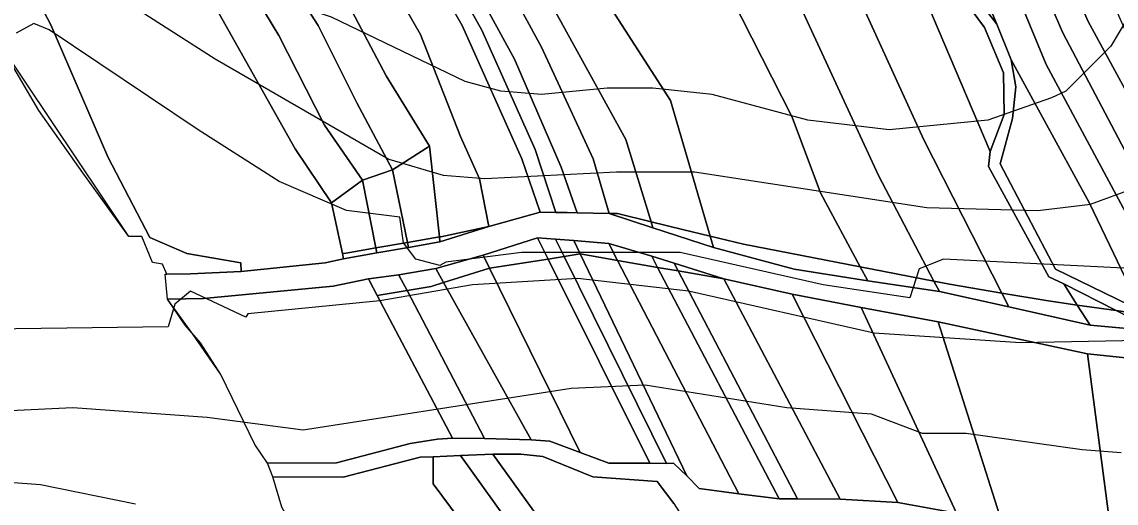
# Model space of a CAD drawing. Extents: x -510989 to -501240, y -1184665 to -1176089.
# Drawn here: x -504128.3 to -503788.9, y -1184114.7 to -1183965.5 of the extents above; entities that cross this region are included whole.
import ezdxf

# ---------------------------------------------------------------- set-up
doc = ezdxf.new("R2010")
doc.units = 0
for name, color, linetype in [('lesni_pozemek', 7, 'Continuous'), ('orna_puda', 7, 'Continuous'), ('ostatni_plocha_x_neplodna_puda', 7, 'Continuous'), ('ostatni_plocha_x_ostatni_komunikace', 7, 'Continuous'), ('ostatni_plocha_x_silnice', 7, 'Continuous'), ('popis', 7, 'Continuous'), ('STAV_zaplavove_uzemi', 7, 'Continuous'), ('trvaly_travni_porost', 7, 'Continuous'), ('vodni_plocha_x_vodni_tok_v_koryt_prir_n_upr', 7, 'Continuous'), ('vrstevnice_01', 7, 'Continuous'), ('vrstevnice_02', 7, 'Continuous')]:
    doc.layers.add(name, color=color, linetype=linetype)

msp = doc.modelspace()

# ---------------------------------------------------------------- linework, layer by layer
at = {"layer": 'lesni_pozemek'}
for points in [[(-503974.9, -1183679.06), (-503959.82, -1183704.13), (-503950.62, -1183724.69), (-503901.4, -1183803.06), (-503877.5, -1183837.29), (-503868.04, -1183865.81), (-503834.57, -1183945.31), (-503825.89, -1183966.24), (-503839.57, -1183948.47), (-503850.74, -1183937.88), (-503859.35, -1183932.51), (-503886.38, -1183872.48), (-503895.02, -1183844.65), (-503926.07, -1183797.04), (-503938.26, -1183768.63), (-503951.69, -1183747.41), (-503957.16, -1183742.49), (-503973.43, -1183713.08), (-504017.79, -1183647.35)], [(-504211.49, -1183653.92), (-504180.05, -1183716.32), (-504166.59, -1183746.1), (-504144.52, -1183783.6), (-504118.32, -1183823.98), (-504110.43, -1183844.07), (-504101.97, -1183863.22), (-504092.93, -1183890.68), (-504081.58, -1183909.91), (-504073.83, -1183927.97), (-504048.58, -1183969.71), (-504034.48, -1183997.49), (-504022.64, -1184014.55), (-504032.23, -1184021.61), (-504043.51, -1184004.82), (-504081.16, -1183937.84), (-504090.05, -1183915.84), (-504101.75, -1183892.85), (-504109.06, -1183873.25), (-504130.12, -1183826.05), (-504172.06, -1183757.78), (-504204.51, -1183688.59)], [(-504134.64, -1183776.16), (-504117.31, -1183799.67), (-504106.5, -1183821.64), (-504085.05, -1183882.05), (-504068.92, -1183910.71), (-504061.54, -1183927.52), (-504036.46, -1183966.61), (-504024.47, -1183990.58), (-504013.33, -1184011.31), (-504022.64, -1184014.55), (-504034.48, -1183997.49), (-504048.58, -1183969.71), (-504073.83, -1183927.97), (-504081.58, -1183909.91), (-504092.93, -1183890.68), (-504101.97, -1183863.22), (-504110.43, -1183844.07), (-504118.32, -1183823.98), (-504144.52, -1183783.6)], [(-504036.34, -1183914.38), (-504004.65, -1183969.36), (-503992.31, -1184001.05), (-503986.4, -1184014.17), (-503983.47, -1184028.94), (-503998.34, -1184032.08), (-503998.79, -1184032.16), (-504001.84, -1184004.01), (-504015.28, -1183982.27), (-504041.17, -1183933.29)], [(-504007.75, -1183938.75), (-503991.76, -1183966.66), (-503973.23, -1184007.99), (-503967.52, -1184024.46), (-503983.47, -1184028.94), (-503986.4, -1184014.17), (-503992.31, -1184001.05), (-504004.65, -1183969.36), (-504036.34, -1183914.38)]]:
    msp.add_lwpolyline(points, dxfattribs=at)
for points in [[(-503904.72, -1183729.79), (-503893.19, -1183746.72), (-503877.86, -1183773.44), (-503842.23, -1183821.92), (-503831.14, -1183853.16), (-503812.45, -1183899.3), (-503801.21, -1183934.2), (-503784.63, -1183971.4), (-503751.05, -1184031.5), (-503730.86, -1184063.76), (-503741.77, -1184062.1), (-503759.53, -1184035.2), (-503797.58, -1183965.4), (-503808.59, -1183940.4), (-503820.43, -1183905.78), (-503841.38, -1183855.53), (-503850.64, -1183826.99), (-503885.26, -1183783.71), (-503890.42, -1183769.29), (-503901.81, -1183755.02), (-503908.95, -1183736.5)], [(-504128.35, -1183760.77), (-504110.45, -1183793.57), (-504098.33, -1183819.59), (-504085.54, -1183855.53), (-504074.24, -1183882.56), (-504063.08, -1183904.06), (-504051.8, -1183915.82), (-504041.17, -1183933.29), (-504015.28, -1183982.27), (-504001.84, -1184004.01), (-504013.33, -1184011.31), (-504024.47, -1183990.58), (-504036.46, -1183966.61), (-504061.54, -1183927.52), (-504068.92, -1183910.71), (-504085.05, -1183882.05), (-504106.5, -1183821.64), (-504117.31, -1183799.67), (-504134.64, -1183776.16), (-504132.93, -1183765.61)], [(-503889.81, -1183794.49), (-503885.26, -1183783.71), (-503850.64, -1183826.99), (-503841.38, -1183855.53), (-503820.43, -1183905.78), (-503808.59, -1183940.4), (-503797.58, -1183965.4), (-503759.53, -1184035.2), (-503741.77, -1184062.1), (-503754.12, -1184060.23), (-503768.09, -1184039.72), (-503805.46, -1183968.92), (-503816.03, -1183944.5), (-503829.24, -1183908.06), (-503850.19, -1183858.72), (-503859.75, -1183830.63)], [(-503895.32, -1183800.87), (-503889.81, -1183794.49), (-503859.75, -1183830.63), (-503850.19, -1183858.72), (-503829.24, -1183908.06), (-503816.03, -1183944.5), (-503805.46, -1183968.92), (-503768.09, -1184039.72), (-503754.12, -1184060.23), (-503767.28, -1184058.24), (-503778.46, -1184038.52), (-503810.59, -1183978.68), (-503824.96, -1183943.91), (-503860.61, -1183859.76), (-503868.2, -1183834.35)], [(-504056.54, -1183812.2), (-504049.23, -1183827.36), (-504038.54, -1183857.05), (-504018.85, -1183908.63), (-503985.6, -1183968.02), (-503969.14, -1184005.01), (-503962.68, -1184024.55), (-503967.52, -1184024.46), (-503973.23, -1184007.99), (-503991.76, -1183966.66), (-504007.75, -1183938.75), (-504024.28, -1183907.31), (-504038.69, -1183873.24), (-504056.21, -1183828.03), (-504069.22, -1183800.74)], [(-503901.4, -1183803.06), (-503895.32, -1183800.87), (-503868.2, -1183834.35), (-503860.61, -1183859.76), (-503824.96, -1183943.91), (-503810.59, -1183978.68), (-503778.46, -1184038.52), (-503767.28, -1184058.24), (-503778.47, -1184056.55), (-503781.19, -1184055.11), (-503797.15, -1184021.73), (-503821.51, -1183977.21), (-503825.89, -1183966.24), (-503834.57, -1183945.31), (-503868.04, -1183865.81), (-503877.5, -1183837.29)], [(-504046.87, -1183818.71), (-504031.67, -1183857.03), (-504014.8, -1183905.14), (-503975.55, -1183977.06), (-503961.06, -1184010.48), (-503956.05, -1184024.68), (-503959.23, -1184024.62), (-503962.68, -1184024.55), (-503969.14, -1184005.01), (-503985.6, -1183968.02), (-504018.85, -1183908.63), (-504038.54, -1183857.05), (-504049.23, -1183827.36), (-504056.54, -1183812.2)], [(-504028.45, -1183829.51), (-504003.74, -1183906.05), (-503967.13, -1183973.38), (-503951.1, -1184007.97), (-503946.19, -1184024.87), (-503956.05, -1184024.68), (-503961.06, -1184010.48), (-503975.55, -1183977.06), (-504014.8, -1183905.14), (-504031.67, -1183857.03), (-504046.87, -1183818.71)], [(-504028.45, -1183829.51), (-504016.94, -1183836.04), (-504003.74, -1183869.94), (-503994.8, -1183904.7), (-503976.75, -1183936.93), (-503941.01, -1184001.98), (-503933.17, -1184027.47), (-503943.52, -1184024.92), (-503946.19, -1184024.87), (-503951.1, -1184007.97), (-503967.13, -1183973.38), (-504003.74, -1183906.05)], [(-504016.94, -1183836.04), (-504001.41, -1183843.04), (-503982.25, -1183883.77), (-503977.86, -1183908.14), (-503955.24, -1183946.13), (-503927.13, -1183989.83), (-503914.8, -1184031.92), (-503923.42, -1184029.88), (-503933.17, -1184027.47), (-503941.01, -1184001.98), (-503976.75, -1183936.93), (-503994.8, -1183904.7), (-504003.74, -1183869.94)], [(-504001.41, -1183843.04), (-503991.33, -1183847.35), (-503978.19, -1183850.23), (-503956.32, -1183852.15), (-503948.09, -1183865.48), (-503942.79, -1183890.05), (-503889.43, -1183995.08), (-503880.59, -1184018.48), (-503868.33, -1184041.39), (-503904.45, -1184034.37), (-503914.8, -1184031.92), (-503927.13, -1183989.83), (-503955.24, -1183946.13), (-503977.86, -1183908.14), (-503982.25, -1183883.77)], [(-503956.32, -1183852.15), (-503952.01, -1183854.26), (-503930.43, -1183875.94), (-503924.19, -1183881.02), (-503922.46, -1183888.54), (-503894.05, -1183945.01), (-503862.6, -1184013.14), (-503845.42, -1184045.84), (-503868.33, -1184041.39), (-503880.59, -1184018.48), (-503889.43, -1183995.08), (-503942.79, -1183890.05), (-503948.09, -1183865.48)], [(-503924.19, -1183881.02), (-503918.63, -1183884.86), (-503910.76, -1183887.16), (-503900.31, -1183888.69), (-503848.54, -1184002.07), (-503824.32, -1184049.54), (-503840.61, -1184046.78), (-503845.42, -1184045.84), (-503862.6, -1184013.14), (-503894.05, -1183945.01), (-503922.46, -1183888.54)], [(-503891.96, -1183890.9), (-503886.88, -1183895.98), (-503881.89, -1183903.27), (-503879.01, -1183908.93), (-503871.15, -1183928.12), (-503868.56, -1183931.09), (-503856.38, -1183938.67), (-503828.03, -1184005.69), (-503828.52, -1184010.29), (-503809.75, -1184044.52), (-503805.15, -1184046.71), (-503800.97, -1184053.26), (-503810.66, -1184051.85), (-503824.32, -1184049.54), (-503848.54, -1184002.07), (-503900.31, -1183888.69)], [(-503850.62, -1183941.93), (-503840.36, -1183952.77), (-503829.69, -1183967.24), (-503823.81, -1183981.27), (-503823.66, -1183994.23), (-503828.03, -1184005.69), (-503856.38, -1183938.67)], [(-503820.04, -1183985.64), (-503821.51, -1183977.21), (-503797.15, -1184021.73), (-503781.19, -1184055.11), (-503807.67, -1184042.18), (-503824.86, -1184009.46), (-503821.09, -1183995.44)], [(-504013.33, -1184011.31), (-504001.84, -1184004.01), (-503998.79, -1184032.16), (-504008.71, -1184033.87)], [(-504013.33, -1184011.31), (-504008.71, -1184033.87), (-504018.56, -1184035.57), (-504022.64, -1184014.55)], [(-504022.64, -1184014.55), (-504018.56, -1184035.57), (-504027.69, -1184037.15), (-504028.91, -1184037.31), (-504032.23, -1184021.61)], [(-503946.19, -1184024.87), (-503943.52, -1184024.92), (-503933.17, -1184027.47), (-503932.61, -1184029.31)], [(-503983.47, -1184028.94), (-503998.63, -1184033.63), (-503998.79, -1184032.16), (-503998.34, -1184032.08)], [(-503932.61, -1184029.31), (-503933.17, -1184027.47), (-503923.42, -1184029.88), (-503914.8, -1184031.92), (-503913.76, -1184035.48)], [(-504008.39, -1184035.43), (-504018.26, -1184037.12), (-504018.56, -1184035.57), (-504008.71, -1184033.87)], [(-503998.79, -1184032.16), (-503998.63, -1184033.63), (-504008.39, -1184035.43), (-504008.71, -1184033.87)], [(-503985.27, -1184037.79), (-503968.35, -1184032.41), (-503965.06, -1184039.01), (-503983.25, -1184041.89)], [(-503962.8, -1184032.85), (-503957.09, -1184033.3), (-503955.1, -1184037.44), (-503960.13, -1184038.23)], [(-503957.09, -1184033.3), (-503946.31, -1184034.15), (-503943.56, -1184039.44), (-503955.1, -1184037.44)], [(-503932.96, -1184038.13), (-503931.14, -1184041.6), (-503943.56, -1184039.44), (-503946.31, -1184034.15)], [(-503914.8, -1184031.92), (-503904.45, -1184034.37), (-503868.33, -1184041.39), (-503865.97, -1184045.8), (-503888.79, -1184042.14), (-503913.76, -1184035.48)], [(-504018.26, -1184037.12), (-504028.56, -1184038.95), (-504028.91, -1184037.31), (-504027.69, -1184037.15), (-504018.56, -1184035.57)], [(-503955.1, -1184037.44), (-503922.03, -1184106.21), (-503926.25, -1184102.31), (-503928.37, -1184102.35), (-503960.13, -1184038.23)], [(-503943.56, -1184039.44), (-503905.95, -1184111.76), (-503918.2, -1184110.19), (-503922.03, -1184106.21), (-503955.1, -1184037.44)], [(-503985.27, -1184037.79), (-503983.25, -1184041.89), (-503997.53, -1184046.33), (-503999.95, -1184041.99)], [(-503965.06, -1184039.01), (-503933.57, -1184102.24), (-503946.28, -1184102.24), (-503955.19, -1184098.93), (-503983.25, -1184041.89)], [(-503943.56, -1184039.44), (-503931.14, -1184041.6), (-503893.38, -1184113.32), (-503905.95, -1184111.76)], [(-503926.02, -1184040.3), (-503910.59, -1184045.16), (-503924.76, -1184042.7)], [(-504011.41, -1184043.87), (-504011.25, -1184044.18), (-504008.85, -1184048.75), (-504018.1, -1184050.27), (-504020.46, -1184045.8), (-504020.81, -1184045.13)], [(-504011.41, -1184043.87), (-503999.95, -1184041.99), (-503997.53, -1184046.33), (-504001.32, -1184047.51), (-504008.85, -1184048.75), (-504011.25, -1184044.18)], [(-503931.14, -1184041.6), (-503924.76, -1184042.7), (-503887.74, -1184113.38), (-503893.38, -1184113.32)], [(-503924.76, -1184042.7), (-503910.59, -1184045.16), (-503874.48, -1184113.47), (-503887.74, -1184113.38)], [(-503865.97, -1184045.8), (-503868.33, -1184041.39), (-503845.42, -1184045.84), (-503843.74, -1184049.05)], [(-503845.42, -1184045.84), (-503840.61, -1184046.78), (-503824.32, -1184049.54), (-503822.15, -1184053.79), (-503843.74, -1184049.05)], [(-503805.15, -1184046.71), (-503788.95, -1184055), (-503800.97, -1184053.26)], [(-503810.66, -1184051.85), (-503800.97, -1184053.26), (-503796.97, -1184059.52), (-503822.15, -1184053.79), (-503824.32, -1184049.54)], [(-503788.95, -1184055), (-503776.42, -1184061.41), (-503796.97, -1184059.52), (-503800.97, -1184053.26)]]:
    msp.add_lwpolyline(points, close=True, dxfattribs=at)
at = {"layer": 'orna_puda'}
for points in [[(-504020.46, -1184045.8), (-504018.1, -1184050.27), (-503994.76, -1184094.54), (-503999.43, -1184094.83), (-504007.84, -1184096.24), (-504030.78, -1184102.2), (-504052.12, -1184102.29), (-504056.09, -1184096.46), (-504066.56, -1184074.79), (-504072.94, -1184065), (-504077.72, -1184059.53), (-504083.18, -1184051.4), (-504071.99, -1184051.25), (-504031.78, -1184047.45), (-504020.81, -1184045.13)], [(-504008.85, -1184048.75), (-503984.82, -1184094.63), (-503994.76, -1184094.54), (-504018.1, -1184050.27)], [(-504004.76, -1184100.45), (-504000.75, -1184100.33), (-504000.73, -1184108.65), (-503940.45, -1184189.8), (-503922.31, -1184213.67), (-503935.28, -1184216), (-503950.65, -1184196.15), (-503978.14, -1184157.4), (-503994.49, -1184135.71), (-504008.78, -1184117.7), (-504012.73, -1184125.69), (-504036.38, -1184137.84), (-504037.51, -1184134.33), (-504038.71, -1184126.39), (-504039.84, -1184125.2), (-504043.29, -1184123.9), (-504047.64, -1184115.9), (-504050.46, -1184106.55), (-504028.64, -1184106.63)], [(-504000.75, -1184100.33), (-503992.32, -1184099.9), (-503912.78, -1184210.65), (-503922.31, -1184213.67), (-503940.45, -1184189.8), (-504000.73, -1184108.65)], [(-503992.32, -1184099.9), (-503982.27, -1184099.47), (-503903.06, -1184209.5), (-503912.78, -1184210.65)], [(-503982.27, -1184099.47), (-503973.51, -1184099.45), (-503966.71, -1184100.22), (-503951.23, -1184106.55), (-503931.3, -1184107.97), (-503926.08, -1184114.83), (-503865.01, -1184209.89), (-503870.81, -1184213.48), (-503877.7, -1184212.53), (-503891.96, -1184209.89), (-503903.06, -1184209.5)]]:
    msp.add_lwpolyline(points, close=True, dxfattribs=at)
at = {"layer": 'ostatni_plocha_x_neplodna_puda'}
msp.add_lwpolyline([(-503960.13, -1184038.23), (-503928.37, -1184102.35), (-503933.57, -1184102.24), (-503965.06, -1184039.01)], close=True, dxfattribs=at)
at = {"layer": 'ostatni_plocha_x_ostatni_komunikace'}
for points in [[(-503839.57, -1183948.47), (-503825.89, -1183966.24), (-503821.51, -1183977.21), (-503820.04, -1183985.64), (-503821.09, -1183995.44), (-503824.86, -1184009.46), (-503807.67, -1184042.18), (-503781.19, -1184055.11)], [(-503782.61, -1184055.92), (-503788.95, -1184055), (-503805.15, -1184046.71), (-503809.75, -1184044.52), (-503828.52, -1184010.29), (-503828.03, -1184005.69), (-503823.66, -1183994.23), (-503823.81, -1183981.27), (-503829.69, -1183967.24), (-503840.36, -1183952.77)]]:
    msp.add_lwpolyline(points, dxfattribs=at)
for points in [[(-503968.35, -1184032.41), (-503962.8, -1184032.85), (-503960.13, -1184038.23), (-503965.06, -1184039.01)], [(-503932.96, -1184038.13), (-503926.02, -1184040.3), (-503924.76, -1184042.7), (-503931.14, -1184041.6)], [(-503788.95, -1184055), (-503782.61, -1184055.92), (-503778.47, -1184056.55), (-503767.68, -1184062.24), (-503776.42, -1184061.41)]]:
    msp.add_lwpolyline(points, close=True, dxfattribs=at)
at = {"layer": 'ostatni_plocha_x_silnice'}
msp.add_lwpolyline([(-503774.07, -1184070.87), (-503797.77, -1184068.42), (-503844.09, -1184058.44), (-503867.97, -1184054.03), (-503889.37, -1184049.89), (-503910.59, -1184045.16), (-503926.02, -1184040.3), (-503932.96, -1184038.13), (-503946.31, -1184034.15), (-503957.09, -1184033.3), (-503962.8, -1184032.85), (-503968.35, -1184032.41), (-503985.27, -1184037.79), (-503999.95, -1184041.99), (-504011.41, -1184043.87), (-504020.81, -1184045.13), (-504031.78, -1184047.45), (-504071.99, -1184051.25), (-504083.18, -1184051.4), (-504083.91, -1184043.74), (-504083.33, -1184043.73), (-504076.02, -1184043.56), (-504060.28, -1184042.83), (-504034.28, -1184040.19), (-504028.56, -1184038.95), (-504018.26, -1184037.12), (-504008.39, -1184035.43), (-503998.63, -1184033.63), (-503983.47, -1184028.94), (-503967.52, -1184024.46), (-503962.68, -1184024.55), (-503959.23, -1184024.62), (-503956.05, -1184024.68), (-503946.19, -1184024.87), (-503932.61, -1184029.31), (-503913.76, -1184035.48), (-503888.79, -1184042.14), (-503865.97, -1184045.8), (-503843.74, -1184049.05), (-503822.15, -1184053.79), (-503796.97, -1184059.52), (-503776.42, -1184061.41)], dxfattribs=at)
at = {"layer": 'popis'}
msp.add_lwpolyline([(-504047.64, -1184115.9), (-504050.46, -1184106.55), (-504052.12, -1184102.29), (-504056.09, -1184096.46), (-504066.56, -1184074.79), (-504075.33, -1184062.27), (-504083.18, -1184051.4), (-504083.91, -1184043.74), (-504083.33, -1184043.73), (-504084.68, -1184040.58), (-504087.82, -1184040.13), (-504091.1, -1184032.07), (-504095.19, -1184032.07), (-504135.47, -1183971.96)], dxfattribs=at)
at = {"layer": 'STAV_zaplavove_uzemi'}
msp.add_spline([(-502250.32, -1184002.61), (-502355.07, -1183875.41), (-502442.37, -1183790.61), (-502477.29, -1183700.82), (-502532.16, -1183578.61), (-502567.08, -1183448.91), (-502626.05, -1183402.34), (-502705.41, -1183380.59), (-502814.2, -1183349.87), (-502882.03, -1183297.39), (-502931.95, -1183237.24), (-503042.02, -1183107.97), (-503139.64, -1183018.94), (-503222.14, -1182957.59), (-503308.56, -1182839.96), (-503316.24, -1182784.92), (-503330.32, -1182756.77), (-503348.24, -1182719.65), (-503334.16, -1182651.82), (-503323.92, -1182595.5), (-503313.68, -1182526.39), (-503294.1, -1182480.5), (-503251.86, -1182396.03), (-503229.34, -1182314.37), (-503216.1, -1182227.15), (-503242.43, -1182174.5), (-503271.86, -1182129.59), (-503287.34, -1182081.58), (-503343.88, -1182028.1), (-503361.79, -1182008.91), (-503396.35, -1181952.59), (-503442.43, -1181933.39), (-503497.46, -1181888.6), (-503525.62, -1181860.44), (-503528.18, -1181837.4), (-503548.66, -1181767.01), (-503558.9, -1181729.89), (-503576.82, -1181682.53), (-503578.1, -1181621.1), (-503567.86, -1181572.46), (-503552.5, -1181536.63), (-503538.04, -1181458.36), (-503518.33, -1181411.9), (-503509.88, -1181341.51), (-503497.21, -1181207.63), (-503499.77, -1181097.56), (-503498.02, -1181031.35), (-503510.82, -1180970.85), (-503549.22, -1180952.23), (-503571.32, -1180940.6), (-503605.07, -1180937.11), (-503651.61, -1180939.44), (-503671.39, -1180917.33), (-503679.53, -1180892.89), (-503713.27, -1180871.95), (-503727.24, -1180859.15), (-503734.22, -1180833.55), (-503728.4, -1180799.81), (-503741.2, -1180770.72), (-503722.82, -1180725.17), (-503721.54, -1180703.41), (-503731.78, -1180697.01), (-503767.61, -1180699.57), (-503790.65, -1180697.01), (-503817.53, -1180697.01), (-503861.04, -1180686.77), (-503889.2, -1180675.25), (-503900.72, -1180668.85), (-503953.2, -1180679.09), (-503997.99, -1180697.01), (-504063.27, -1180722.61), (-504109.34, -1180749.49), (-504142.62, -1180776.36), (-504177.18, -1180796.84), (-504211.73, -1180817.32), (-504414.98, -1180961.5), (-504472.7, -1180998.11), (-504544.51, -1181068.5), (-504600.82, -1181143.12), (-504621.94, -1181196.62), (-504641.65, -1181267.01), (-504660.25, -1181350.62), (-504634.7, -1181398.32), (-504617.66, -1181447.72), (-504600.62, -1181492.01), (-504587, -1181548.23), (-504592.11, -1181628.29), (-504569.96, -1181682.81), (-504568.26, -1181664.07), (-504554.63, -1181621.48), (-504547.82, -1181597.63)], degree=3, dxfattribs=at)
at = {"layer": 'trvaly_travni_porost'}
for points in [[(-504109.06, -1183873.25), (-504101.75, -1183892.85), (-504090.05, -1183915.84), (-504081.16, -1183937.84), (-504043.51, -1184004.82), (-504032.23, -1184021.61), (-504028.91, -1184037.31), (-504028.56, -1184038.95), (-504034.28, -1184040.19), (-504060.28, -1184042.83), (-504060.39, -1184040.2), (-504077.2, -1184037.27), (-504088.63, -1184032.36), (-504101.68, -1184007.3), (-504119.35, -1183966.45), (-504144.51, -1183918.78), (-504142.26, -1183891.96), (-504144.86, -1183877.27), (-504135.02, -1183870.34)], [(-504142.26, -1183891.96), (-504144.51, -1183918.78), (-504119.35, -1183966.45), (-504101.68, -1184007.3), (-504088.63, -1184032.36), (-504077.2, -1184037.27), (-504060.39, -1184040.2), (-504060.28, -1184042.83), (-504076.02, -1184043.56), (-504083.33, -1184043.73), (-504084.68, -1184040.58), (-504087.82, -1184040.13), (-504091.1, -1184032.07), (-504095.19, -1184032.07), (-504109.42, -1184012.25), (-504123.02, -1183992.98), (-504135.47, -1183971.96), (-504141.98, -1183947.02), (-504151.89, -1183922.51), (-504161.38, -1183901.82), (-504158.17, -1183888.86), (-504151.11, -1183894.46)], [(-503983.25, -1184041.89), (-503955.19, -1184098.93), (-503964.59, -1184095.44), (-503970.32, -1184095.08), (-503997.53, -1184046.33)], [(-503997.53, -1184046.33), (-503970.32, -1184095.08), (-503984.82, -1184094.63), (-504008.85, -1184048.75), (-504001.32, -1184047.51)], [(-503889.37, -1184049.89), (-503856.63, -1184114.5), (-503874.48, -1184113.47), (-503910.59, -1184045.16)], [(-503889.37, -1184049.89), (-503867.97, -1184054.03), (-503838.44, -1184117.77), (-503856.63, -1184114.5)], [(-503867.97, -1184054.03), (-503844.09, -1184058.44), (-503824.34, -1184120.53), (-503838.44, -1184117.77)], [(-503844.09, -1184058.44), (-503797.77, -1184068.42), (-503790.72, -1184121.96), (-503806.05, -1184122.06), (-503824.34, -1184120.53)], [(-503774.07, -1184070.87), (-503769.37, -1184121.55), (-503790.72, -1184121.96), (-503797.77, -1184068.42)]]:
    msp.add_lwpolyline(points, close=True, dxfattribs=at)
at = {"layer": 'vodni_plocha_x_vodni_tok_v_koryt_prir_n_upr'}
msp.add_lwpolyline([(-503926.08, -1184114.83), (-503931.3, -1184107.97), (-503951.23, -1184106.55), (-503966.71, -1184100.22), (-503973.51, -1184099.45), (-503982.27, -1184099.47), (-503992.32, -1184099.9), (-504000.75, -1184100.33), (-504004.76, -1184100.45), (-504028.64, -1184106.63), (-504050.46, -1184106.55), (-504052.12, -1184102.29), (-504030.78, -1184102.2), (-504007.84, -1184096.24), (-503999.43, -1184094.83), (-503994.76, -1184094.54), (-503984.82, -1184094.63), (-503970.32, -1184095.08), (-503964.59, -1184095.44), (-503955.19, -1184098.93), (-503946.28, -1184102.24), (-503933.57, -1184102.24), (-503928.37, -1184102.35), (-503926.25, -1184102.31), (-503922.03, -1184106.21), (-503918.2, -1184110.19), (-503905.95, -1184111.76), (-503893.38, -1184113.32), (-503887.74, -1184113.38), (-503874.48, -1184113.47), (-503856.63, -1184114.5), (-503838.44, -1184117.77)], dxfattribs=at)
at = {"layer": 'vrstevnice_01'}
for points in [[(-503782.81, -1183960), (-503790.59, -1183973), (-503804.5, -1183987), (-503809, -1183989), (-503828.69, -1183996), (-503859.31, -1183999), (-503884.5, -1183996), (-503914.19, -1183988), (-503932.59, -1183986), (-503946.81, -1183986), (-503967.19, -1183988), (-503979.81, -1183987), (-503990.81, -1183984), (-504032.31, -1183964), (-504067.69, -1183952), (-504083.19, -1183944), (-504104.31, -1183927), (-504119, -1183909), (-504144.31, -1183865)], [(-503782.41, -1184042), (-503842.41, -1184039), (-503850, -1184042), (-503852.91, -1184051), (-503879.81, -1184047), (-503924.09, -1184037), (-503973.31, -1184037), (-503996.81, -1184040), (-503998.69, -1184041), (-504006.09, -1184039), (-504009.91, -1184034), (-504011.09, -1184026), (-504027.59, -1184024), (-504048.5, -1184015), (-504073.59, -1183999), (-504119.81, -1183968), (-504124.59, -1183966), (-504130.09, -1183969)], [(-504153.69, -1184087), (-504112.5, -1184085), (-504070.81, -1184088), (-504041.09, -1184092), (-503957.91, -1184079), (-503935, -1184078), (-503891, -1184085), (-503864.91, -1184087), (-503849.09, -1184093), (-503835.41, -1184093), (-503799.41, -1184098), (-503787.31, -1184099)], [(-504093.09, -1184115), (-504122.59, -1184109), (-504189.31, -1184104)]]:
    msp.add_lwpolyline(points, dxfattribs=at)
at = {"layer": 'vrstevnice_02'}
for points in [[(-504146.69, -1183894), (-504117.31, -1183937), (-504105.19, -1183951), (-504096.5, -1183959), (-504068.41, -1183977)], [(-504068.41, -1183977), (-504014.5, -1184008), (-503997.69, -1184013), (-503984.69, -1184014), (-503943.91, -1184012), (-503919.69, -1184012), (-503847.59, -1184023), (-503813.19, -1184024), (-503796.81, -1184022), (-503783.31, -1184017)], [(-503765.81, -1184064), (-503818.59, -1184065), (-503863.91, -1184062), (-503921.5, -1184049), (-503955.91, -1184045), (-503988.5, -1184047), (-504017.31, -1184052), (-504058.19, -1184056), (-504058.81, -1184057), (-504076, -1184049), (-504080.91, -1184053), (-504082.91, -1184060), (-504153.91, -1184061)]]:
    msp.add_lwpolyline(points, dxfattribs=at)

doc.saveas('drawing.dxf')
